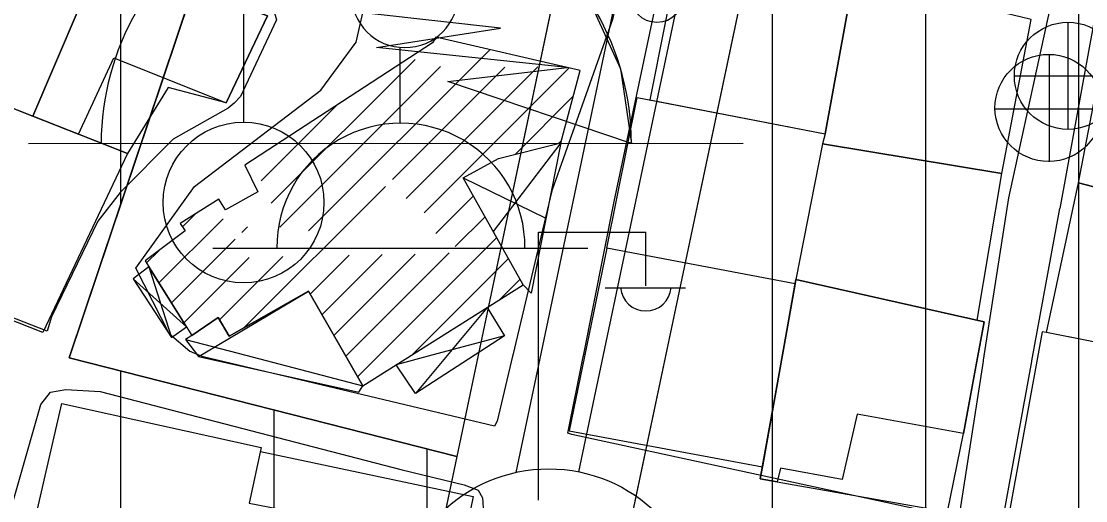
# Model space of a CAD drawing. Extents: x 417997 to 421451, y 4451742 to 4455216.
# Drawn here: x 420548.8 to 420618.3, y 4453024.5 to 4453055.8 of the extents above; entities that cross this region are included whole.
import ezdxf

# ---------------------------------------------------------------- set-up
doc = ezdxf.new("R2010")
doc.units = 0
for name, color, linetype in [('ADA', 7, 'Continuous'), ('ADAKENARI', 7, 'Continuous'), ('B_Dini tesis', 7, 'Continuous'), ('B_Mesken', 7, 'Continuous'), ('B_Sundurma', 7, 'Continuous'), ('B_Tarama', 7, 'Continuous'), ('B_Teras', 7, 'Continuous'), ('Default', 7, 'Continuous'), ('KALDIRIM', 7, 'Continuous'), ('KD_DAIRE', 7, 'Continuous'), ('LJ_SEMBOL', 7, 'Continuous'), ('PL_KON_MEV_350', 7, 'Continuous'), ('PL_SAY_DINI_TESIS', 7, 'Continuous'), ('S_Cami_Mescid', 7, 'Continuous'), ('S_Elektrik_Diregi', 7, 'Continuous'), ('S_Minare', 7, 'Continuous'), ('S_Rogar_Kapagi', 7, 'Continuous'), ('S_Rogar_Kapagi_Buski', 7, 'Continuous'), ('Sinir_Duvar_tek_tarafa_ait', 7, 'Continuous'), ('TR_DINITESIS', 7, 'Continuous'), ('TR_ORTAYOGUNKONUT', 7, 'Continuous'), ('Yol_Sose', 7, 'Continuous')]:
    doc.layers.add(name, color=color, linetype=linetype)

# ---------------------------------------------------------------- blocks, each defined once
blk = doc.blocks.new('CAMI_3')
at = {"layer": 'Default'}
blk.add_line((210.320774, -86.17823), (-256.287561, -86.19962), dxfattribs=at)
for points in [[(22.086155, 223.44137), (17.847466, 208.35529), (9.147302, 195.32211), (-3.159784, 185.622), (-17.864957, 180.20772), (-33.523837, 179.61109), (-48.598368, 183.89069), (-61.607891, 192.62618), (-71.274576, 204.95954), (-76.648937, 219.67935), (-77.203089, 235.33979), (-72.882603, 250.40265), (-64.111848, 263.38843), (-51.75231, 273.02162), (-37.017975, 278.35602), (-21.356088, 278.86768), (-33.888665, 271.92668), (-42.903796, 260.79248), (-47.085718, 247.09013), (-45.824076, 232.81948), (-39.303008, 220.06336), (-28.474268, 210.68352), (-14.918316, 206.04896), (-0.613652, 206.83609), (12.351951, 212.93003)], [(22.086155, 223.44137), (17.847466, 208.35529), (9.147302, 195.32211), (-3.159784, 185.622), (-17.864957, 180.20772), (-33.523837, 179.61109), (-48.598368, 183.89069), (-61.607891, 192.62618), (-71.274576, 204.95954), (-76.648937, 219.67935), (-77.203089, 235.33979), (-72.882603, 250.40265), (-64.111848, 263.38843), (-51.75231, 273.02162), (-37.017975, 278.35602), (-21.356088, 278.86768), (-33.888665, 271.92668), (-42.903796, 260.79248), (-47.085718, 247.09013), (-45.824076, 232.81948), (-39.303008, 220.06336), (-28.474268, 210.68352), (-14.918316, 206.04896), (-0.613652, 206.83609), (12.351951, 212.93003)], [(137.278869, -86.05749), (17.449309, -45.52793), (95.326764, -36.36587), (-29.015392, -23.27723), (51.84643, -10.68626), (-115.64944, 8.18652), (36.905483, 7.40015), (-4.801393, 20.56975), (-82.622085, 34.92295), (9.59612, 47.40147), (-139.308018, 52.62453), (-107.674786, 71.36467), (-60.411697, 85.24237), (-42.96472, 86.85478), (-42.96472, 191.03756), (-30.46472, 191.03756), (-30.46472, 86.92216), (1.9676, 82.83647), (36.109793, 71.36467), (77.548597, 44.73357), (109.805989, 7.50655), (130.268668, -37.30046)]]:
    blk.add_lwpolyline(points, close=True, dxfattribs=at)
for centre, radius, start, end in [((-27.574608, 229.25589), 50, 82.8556, 353.32194), ((-27.574608, 229.25589), 50, 82.8556, 353.32194), ((-9.788411, 243.19642), 37.5, 107.96713, 328.21041), ((-9.788411, 243.19642), 37.5, 107.96713, 328.21041), ((-35.782496, -86.05749), 173.0614, 359.96699, 180)]:
    blk.add_arc(centre, radius, start, end, dxfattribs=at)
blk = doc.blocks.new('POINT_DISPLAY')
at = {"layer": 'Default'}
blk.add_line((0, 0), (0, 0), dxfattribs=at)

msp = doc.modelspace()

# ---------------------------------------------------------------- linework, layer by layer
at = {"layer": 'ADA'}
for p, q in [((420569.039, 4453084.88), (420551.909, 4453033.808)), ((420569.039, 4453084.88), (420551.909, 4453033.808)), ((420551.909, 4453033.808), (420577.22, 4453027.357)), ((420551.909, 4453033.808), (420577.22, 4453027.357))]:
    msp.add_line(p, q, dxfattribs=at)
at = {"layer": 'ADAKENARI'}
for p, q in [((420572.374, 4452946.148), (420614.174, 4453144.545)), ((420572.374, 4452946.148), (420614.174, 4453144.545)), ((420587.523, 4453076.254), (420577.22, 4453027.357)), ((420587.523, 4453076.254), (420577.22, 4453027.357)), ((420577.22, 4453027.357), (420562.834, 4452959.075)), ((420577.22, 4453027.357), (420562.834, 4452959.075))]:
    msp.add_line(p, q, dxfattribs=at)
at = {"layer": 'B_Dini tesis'}
msp.add_lwpolyline([(420584.003, 4453047.838), (420585.276, 4453052.573), (420575.844, 4453054.743), (420575.634, 4453054.382), (420563.383, 4453046.376), (420564.22, 4453044.654), (420562.128, 4453043.465), (420561.677, 4453044.161), (420559.159, 4453042.566), (420559.48, 4453042.095), (420556.875, 4453040.131), (420559.92, 4453035.257), (420561.635, 4453036.44), (420562.359, 4453035.204), (420567.532, 4453038.147), (420571.085, 4453031.969), (420581.559, 4453038.568), (420577.641, 4453045.557), (420579.934, 4453046.814)], close=True, dxfattribs=at)
at = {"layer": 'B_Mesken'}
for points in [[(420554.046, 4453060.145), (420544.478, 4453063.101), (420540.056, 4453053.087), (420544.534, 4453051.565), (420549.538, 4453049.586)], [(420549.538, 4453049.586), (420554.046, 4453060.145), (420564.856, 4453056.15), (420562.151, 4453050.462), (420558.38, 4453051.463), (420555.73, 4453047.139)], [(420603.046, 4453058.243), (420591.773, 4453060.525), (420589.813, 4453050.649), (420601.261, 4453048.441)], [(420612.809, 4453045.85), (420614.71, 4453055.903), (420611.831, 4453056.593), (420606.178, 4453057.696), (420603.046, 4453058.243), (420601.261, 4453048.441), (420601.098, 4453047.776)], [(420617.801, 4453045.242), (420619.638, 4453054.748), (420622.835, 4453054.263), (420632.544, 4453052.509), (420630.767, 4453042.543), (420622.597, 4453044.086), (420621.235, 4453044.346)], [(420544.534, 4453051.565), (420555.73, 4453047.139), (420550.196, 4453035.456), (420539.749, 4453039.564)], [(420587.013, 4453040.973), (420588.991, 4453050.807), (420601.261, 4453048.441), (420601.098, 4453047.776), (420599.363, 4453038.91), (420599.313, 4453038.631)], [(420611.197, 4453036.258), (420612.809, 4453045.85), (420601.098, 4453047.776), (420599.363, 4453038.91)], [(420615.726, 4453035.462), (420617.801, 4453045.242), (420621.235, 4453044.346), (420630.767, 4453042.543), (420628.893, 4453032.839)], [(420587.013, 4453040.973), (420584.549, 4453029.035), (420597.17, 4453026.68), (420599.313, 4453038.631)], [(420609.253, 4453023.732), (420610.302, 4453028.851), (420611.644, 4453036.158), (420599.363, 4453038.91), (420599.313, 4453038.631), (420597.17, 4453026.68), (420597.028, 4453025.889), (420598.143, 4453025.697)], [(420615.726, 4453035.462), (420615.441, 4453035.501), (420613.08, 4453022.591), (420626.681, 4453019.961), (420628.893, 4453032.839), (420626.408, 4453033.334), (420628.893, 4453032.839), (420626.408, 4453033.334), (420622.723, 4453034.068)], [(420549.089, 4453020.612), (420551.425, 4453030.814), (420564.454, 4453027.941), (420563.672, 4453024.294), (420565.586, 4453023.934), (420564.292, 4453017.583)]]:
    msp.add_lwpolyline(points, close=True, dxfattribs=at)
at = {"layer": 'B_Sundurma'}
for p, q in [((420584.003, 4453047.838), (420579.6, 4453042.063)), ((420577.641, 4453045.557), (420583.041, 4453042.929)), ((420557.117, 4453039.744), (420558.6, 4453035.125)), ((420556.081, 4453038.957), (420559.566, 4453035.823)), ((420560.76, 4453034.119), (420567.532, 4453038.147)), ((420579.208, 4453037.087), (420576.6, 4453033.953)), ((420580.337, 4453035.233), (420575.583, 4453033.963)), ((420559.503, 4453034.997), (420562.948, 4453034.096)), ((420560.351, 4453033.876), (420560.76, 4453034.119)), ((420562.948, 4453034.096), (420571.085, 4453031.969)), ((420575.583, 4453033.963), (420573.27, 4453033.345)), ((420576.6, 4453033.953), (420574.528, 4453031.463))]:
    msp.add_line(p, q, dxfattribs=at)
for points in [[(420579.934, 4453046.814), (420584.003, 4453047.838), (420582.079, 4453038.019), (420581.559, 4453038.568), (420577.641, 4453045.557), (420579.934, 4453046.814)], [(420557.117, 4453039.744), (420556.081, 4453038.957), (420558.6, 4453035.125), (420559.566, 4453035.823)], [(420559.92, 4453035.257), (420559.503, 4453034.997), (420560.351, 4453033.876), (420570.814, 4453031.562), (420571.085, 4453031.969), (420567.532, 4453038.147), (420562.359, 4453035.204), (420561.635, 4453036.44)], [(420579.208, 4453037.087), (420580.337, 4453035.233), (420574.528, 4453031.463), (420573.27, 4453033.345)]]:
    msp.add_lwpolyline(points, close=True, dxfattribs=at)
at = {"layer": 'B_Tarama'}
for p, q in [((420575.701, 4453054.497), (420575.927, 4453054.724)), ((420567.536, 4453042.09), (420579.376, 4453053.93)), ((420565.098, 4453043.894), (420574.497, 4453053.293)), ((420565.664, 4453042.339), (420576.158, 4453052.833)), ((420573.013, 4453045.445), (420580.35, 4453052.782)), ((420573.906, 4453044.217), (420582.501, 4453052.812)), ((420575.087, 4453043.276), (420584.55, 4453052.74)), ((420581.019, 4453047.087), (420584.824, 4453050.893)), ((420564.44, 4453045.357), (420569.373, 4453050.29)), ((420583.854, 4453047.801), (420584.044, 4453047.991)), ((420563.316, 4453035.749), (420572.563, 4453044.996)), ((420575.853, 4453041.921), (420578.304, 4453044.373)), ((420557.774, 4453038.692), (420561.957, 4453042.875)), ((420559.308, 4453042.347), (420560.162, 4453043.201)), ((420577.118, 4453041.065), (420579.067, 4453043.014)), ((420563.195, 4453041.991), (420563.564, 4453042.361)), ((420558.59, 4453037.386), (420562.745, 4453041.542)), ((420572.173, 4453033.999), (420579.829, 4453041.654)), ((420556.959, 4453039.998), (420557.755, 4453040.794)), ((420570.074, 4453034.021), (420576.714, 4453040.661)), ((420559.405, 4453036.08), (420563.671, 4453040.346)), ((420561.728, 4453036.282), (420565.857, 4453040.41)), ((420567.643, 4453037.954), (420570.19, 4453040.501)), ((420568.418, 4453036.607), (420572.353, 4453040.542)), ((420569.192, 4453035.261), (420574.498, 4453040.566)), ((420574.273, 4453033.977), (420580.591, 4453040.295)), ((420580.009, 4453037.592), (420581.353, 4453038.936)), ((420569.967, 4453033.914), (420570.074, 4453034.021)), ((420570.741, 4453032.567), (420572.173, 4453033.999))]:
    msp.add_line(p, q, dxfattribs=at)
at = {"layer": 'B_Teras'}
for points in [[(420552.53, 4453048.404), (420554.82, 4453053.41), (420562.151, 4453050.462), (420564.856, 4453056.15), (420554.046, 4453060.145), (420554.046, 4453060.145), (420549.538, 4453049.586)], [(420598.433, 4453033.723), (420599.363, 4453038.91), (420611.644, 4453036.158), (420611.172, 4453033.589), (420610.302, 4453028.851), (420603.355, 4453030.126), (420602.382, 4453025.853), (420598.361, 4453026.599), (420598.143, 4453025.697), (420597.028, 4453025.889)]]:
    msp.add_lwpolyline(points, close=True, dxfattribs=at)
at = {"layer": 'KALDIRIM'}
for p, q in [((420581.089, 4453026.315), (420606.346, 4453146.194)), ((420581.089, 4453026.315), (420606.346, 4453146.194)), ((420585.184, 4453026.351), (420610.26, 4453145.369)), ((420585.184, 4453026.351), (420610.26, 4453145.369))]:
    msp.add_line(p, q, dxfattribs=at)
at = {"layer": 'KD_DAIRE'}
msp.add_circle((420583.222, 4453016.545), 10, dxfattribs=at)
msp.add_circle((420583.222, 4453016.545), 10, dxfattribs=at)
at = {"layer": 'PL_KON_MEV_350'}
for points in [[(420711.546, 4452915.465), (420572.374, 4452946.148), (420614.174, 4453144.545), (420614.712, 4453148.056), (420614.858, 4453151.604), (420614.61, 4453155.148), (420613.97, 4453158.642), (420612.948, 4453162.043), (420611.554, 4453165.31), (420609.807, 4453168.403), (420607.728, 4453171.283), (420605.343, 4453173.914), (420618.239, 4453231.518), (420595.111, 4453243.909), (420561.071, 4453198.235), (420522.033, 4453218.208), (420517.833, 4453231.587), (420606.535, 4453398.044), (420620.312, 4453402.668)], [(420577.398, 4453109.803), (420569.039, 4453084.88), (420551.909, 4453033.808), (420577.22, 4453027.357), (420562.834, 4452959.075), (420550.791, 4452949.903)]]:
    msp.add_lwpolyline(points, dxfattribs=at)
at = {"layer": 'PL_SAY_DINI_TESIS'}
msp.add_lwpolyline([(420587.523, 4453076.254), (420577.22, 4453027.357), (420551.909, 4453033.808), (420569.039, 4453084.88)], close=True, dxfattribs=at)
msp.add_lwpolyline([(420587.523, 4453076.254), (420577.22, 4453027.357), (420551.909, 4453033.808), (420569.039, 4453084.88)], close=True, dxfattribs=at)
at = {"layer": 'S_Cami_Mescid'}
for p, q in [((420573.531, 4453049.131), (420573.531, 4453054.082)), ((420561.281, 4453040.957), (420585.781, 4453040.957))]:
    msp.add_line(p, q, dxfattribs=at)
for centre, radius, start, end in [((420573.825, 4453057.57), 3.5, 180, 0), ((420573.569, 4453041.034), 8.097, 359.45576, 180.54424)]:
    msp.add_arc(centre, radius, start, end, dxfattribs=at)
at = {"layer": 'S_Elektrik_Diregi'}
for p, q in [((420582.559, 4453024.506), (420582.559, 4453042.006)), ((420582.559, 4453042.006), (420589.559, 4453042.006)), ((420589.559, 4453038.506), (420589.559, 4453042.006)), ((420586.899, 4453038.366), (420592.149, 4453038.366))]:
    msp.add_line(p, q, dxfattribs=at)
msp.add_circle((420590.287, 4453057.459), 1.75, dxfattribs=at)
msp.add_arc((420589.56, 4453038.519), 1.658, 184.83843, 355.14641, dxfattribs=at)
at = {"layer": 'S_Minare'}
msp.add_line((420563.296, 4453059.718), (420563.296, 4453049.196), dxfattribs=at)
msp.add_circle((420563.296, 4453043.946), 5.25, dxfattribs=at)
at = {"layer": 'S_Rogar_Kapagi'}
for p, q in [((420615.909, 4453046.599), (420615.909, 4453053.599)), ((420612.339, 4453050.064), (420619.339, 4453050.064))]:
    msp.add_line(p, q, dxfattribs=at)
msp.add_circle((420615.856, 4453050.127), 3.5, dxfattribs=at)
at = {"layer": 'S_Rogar_Kapagi_Buski'}
for p, q in [((420617.121, 4453055.724), (420617.121, 4453048.724)), ((420613.621, 4453052.224), (420620.621, 4453052.224))]:
    msp.add_line(p, q, dxfattribs=at)
msp.add_circle((420617.121, 4453052.224), 3.5, dxfattribs=at)
at = {"layer": 'Sinir_Duvar_tek_tarafa_ait'}
msp.add_lwpolyline([(420564.4, 4453027.688), (420578.285, 4453024.733), (420576.325, 4453015.199)], dxfattribs=at)
at = {"layer": 'TR_ORTAYOGUNKONUT'}
for p, q in [((420617.833, 4452936.126), (420617.833, 4453229.705)), ((420617.833, 4452936.126), (420617.833, 4453229.705)), ((420555.289, 4453043.883), (420555.289, 4453187.714)), ((420555.289, 4453043.883), (420555.289, 4453187.714)), ((420607.833, 4452938.33), (420607.833, 4453114.449)), ((420607.833, 4452938.33), (420607.833, 4453114.449)), ((420597.833, 4452940.535), (420597.833, 4453066.987)), ((420597.833, 4452940.535), (420597.833, 4453066.987)), ((420555.289, 4452953.328), (420555.289, 4453032.947)), ((420555.289, 4452953.328), (420555.289, 4453032.947)), ((420565.289, 4452970.725), (420565.289, 4453030.398)), ((420565.289, 4452970.725), (420565.289, 4453030.398)), ((420575.289, 4453018.188), (420575.289, 4453027.849)), ((420575.289, 4453018.188), (420575.289, 4453027.849))]:
    msp.add_line(p, q, dxfattribs=at)
at = {"layer": 'Yol_Sose'}
for points in [[(420513.633, 4453111.02), (420494.818, 4453086.3), (420494.597, 4453085.983), (420494.32, 4453085.191), (420494.253, 4453084.298), (420494.97, 4453082.074), (420495.902, 4453081.315), (420498.736, 4453079.885), (420521.357, 4453072.055), (420564.797, 4453056.812), (420565.101, 4453056.584), (420565.315, 4453056.334), (420565.456, 4453055.874), (420563.108, 4453050.865), (420562.691, 4453050.439), (420562.294, 4453050.113), (420558.691, 4453048.083)], [(420560.093, 4453045), (420568.331, 4453051.297), (420570.656, 4453054.423), (420572.218, 4453061.316), (420575.348, 4453081.856), (420579.243, 4453104.065), (420579.505, 4453104.407), (420579.719, 4453104.616), (420579.942, 4453104.743), (420580.385, 4453104.844), (420596.519, 4453101.562), (420596.73, 4453101.381), (420596.845, 4453100.815), (420595.172, 4453091.157)], [(420587.498, 4453044.003), (420590.907, 4453060.163), (420596.983, 4453088.538), (420599.749, 4453100.483), (420599.966, 4453100.834), (420600.26, 4453100.89), (420622.257, 4453096.236), (420622.566, 4453095.994), (420622.786, 4453095.487), (420620.555, 4453082.442), (420617.342, 4453063.115), (420613.234, 4453044.245)], [(420649.175, 4453063.85), (420653.172, 4453089.859), (420653.128, 4453090.137), (420652.533, 4453090.43), (420627.506, 4453094.875), (420627.046, 4453094.716), (420626.648, 4453094.256), (420622.822, 4453077.204), (420618.546, 4453054.297), (420616.585, 4453043.565)], [(420595.172, 4453091.157), (420587.384, 4453055.901), (420583.416, 4453044.709)], [(420558.691, 4453048.083), (420555.237, 4453044.609), (420553.785, 4453042.722), (420550.76, 4453036.48), (420550.696, 4453036.257), (420550.471, 4453035.535), (420535.772, 4453041.28)], [(420559.866, 4453034.191), (420559.794, 4453034.222), (420558.457, 4453035.337), (420556.258, 4453039.657), (420560.093, 4453045)], [(420583.416, 4453044.709), (420580.876, 4453033.969)], [(420613.234, 4453044.245), (420611.585, 4453033.645)], [(420585.48, 4453033.921), (420587.498, 4453044.003)], [(420614.766, 4453033.611), (420616.585, 4453043.565)], [(420560.015, 4453034.127), (420559.866, 4453034.191)], [(420580.861, 4453033.908), (420579.858, 4453029.664), (420579.676, 4453029.333), (420560.652, 4453033.854), (420560.015, 4453034.127)], [(420580.876, 4453033.969), (420580.861, 4453033.908)], [(420611.576, 4453033.584), (420609.988, 4453023.373), (420609.958, 4453023.318), (420584.722, 4453028.789), (420584.472, 4453028.882), (420585.468, 4453033.859)], [(420585.468, 4453033.859), (420585.48, 4453033.921)], [(420611.585, 4453033.645), (420611.576, 4453033.584)], [(420643.03, 4453033.253), (420640.175, 4453018.569), (420640.141, 4453018.402), (420640.049, 4453018.209), (420639.987, 4453018.07), (420639.868, 4453017.878), (420613.159, 4453023.12), (420612.885, 4453023.327), (420614.755, 4453033.551)], [(420614.755, 4453033.551), (420614.766, 4453033.611)], [(420546.49, 4453018.347), (420550.061, 4453030.741), (420550.7, 4453031.56), (420551.685, 4453031.734), (420553.937, 4453031.596), (420573.646, 4453026.479), (420577.69, 4453025.509), (420578.609, 4453025.155), (420578.901, 4453024.653), (420578.967, 4453023.642)]]:
    msp.add_lwpolyline(points, dxfattribs=at)

# ---------------------------------------------------------------- block references
at = {"layer": 'LJ_SEMBOL', "xscale": 0.1, "yscale": 0.10000000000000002}
msp.add_blockref('CAMI_3', (420574.886, 4453056.411), dxfattribs=at)
msp.add_blockref('CAMI_3', (420574.886, 4453056.411), dxfattribs=at)
at = {"layer": 'TR_DINITESIS', "xscale": 0.1, "yscale": 0.10000000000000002}
for p in [(420561.909, 4453047.357), (420561.909, 4453047.357), (420571.909, 4453047.357), (420571.909, 4453047.357), (420561.909, 4453037.357), (420561.909, 4453037.357), (420571.909, 4453037.357), (420571.909, 4453037.357)]:
    msp.add_blockref('POINT_DISPLAY', p, dxfattribs=at)

doc.saveas('drawing.dxf')
